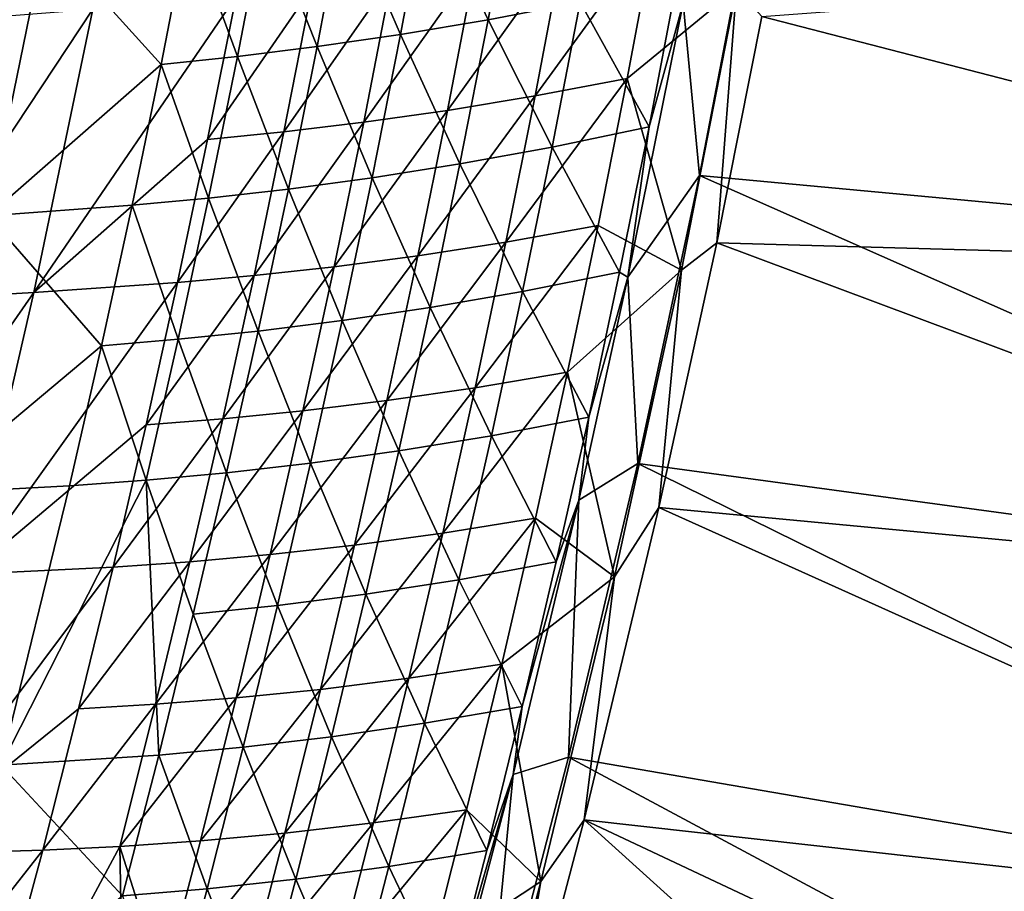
# Model space of a CAD drawing. Header units: metres. Extents: x 0 to 1400, y -1400 to 0.
# Tile 250 of 342: x 1278 to 1327, y -679 to -636. Entities that reach past the tile are written whole.
import ezdxf

# ---------------------------------------------------------------- set-up
doc = ezdxf.new("R2010")
doc.units = ezdxf.units.M

msp = doc.modelspace()

# ---------------------------------------------------------------- linework, layer by layer
at = {"layer": 'None'}
for points in [[(1311.986206, -643.51123, -29.544428), (1314.901489, -628.284851, -29.544502), (1311.175903, -634.998047, -30.960037)], [(1314.901489, -628.284851, -29.544502), (1311.986206, -643.51123, -29.544428), (1362.964233, -648.2547)], [(1314.901489, -628.284851, -29.544502), (1362.964233, -648.2547), (1365.928101, -631.833923)], [(1302.894165, -628.717651, -88.106697), (1298.584839, -629.481323, -116.026657), (1301.573608, -635.832825, -88.108795)], [(1306.109253, -634.959412, -60.209476), (1302.894165, -628.717651, -88.106697), (1301.573608, -635.832825, -88.108795)], [(1297.254028, -636.55658, -116.029518), (1298.584839, -629.481323, -116.026657), (1294.476196, -630.114075, -143.963852)], [(1301.573608, -635.832825, -88.108795), (1298.584839, -629.481323, -116.026657), (1297.254028, -636.55658, -116.029518)], [(1293.136108, -637.150024, -143.967316), (1294.476196, -630.114075, -143.963852), (1290.552856, -630.635315, -171.918106)], [(1297.254028, -636.55658, -116.029518), (1294.476196, -630.114075, -143.963852), (1293.136108, -637.150024, -143.967316)], [(1289.204224, -637.632874, -171.922058), (1290.552856, -630.635315, -171.918106), (1286.799805, -631.064453, -199.886383)], [(1293.136108, -637.150024, -143.967316), (1290.552856, -630.635315, -171.918106), (1289.204224, -637.632874, -171.922058)], [(1285.443237, -638.024719, -199.890701), (1286.799805, -631.064453, -199.886383), (1279.744141, -631.723572, -255.849762)], [(1286.799805, -631.064453, -199.886383), (1285.443237, -638.024719, -199.890701), (1289.204224, -637.632874, -171.922058)], [(1279.744141, -631.723572, -255.849762), (1273.187012, -632.246582, -311.832367), (1276.929321, -645.487915, -255.858932)], [(1276.929321, -645.487915, -255.858932), (1285.443237, -638.024719, -199.890701), (1279.744141, -631.723572, -255.849762)], [(1309.777222, -631.448425, -60.682461), (1303.882935, -639.579468, -88.564827), (1305.24939, -632.352173, -88.562683)], [(1309.777222, -631.448425, -60.682461), (1308.421997, -638.716919, -60.683559), (1303.882935, -639.579468, -88.564827)], [(1309.777222, -631.448425, -60.682461), (1313.814819, -634.280334, -32.845055), (1308.421997, -638.716919, -60.683559)], [(1366.715942, -631.816406, -3), (1363.752075, -648.25647, -3), (1315.054199, -635.656494, -32.12962)], [(1305.24939, -632.352173, -88.562683), (1299.560181, -640.292419, -116.468582), (1300.93689, -633.105835, -116.465584)], [(1305.24939, -632.352173, -88.562683), (1303.882935, -639.579468, -88.564827), (1299.560181, -640.292419, -116.468582)], [(1300.93689, -633.105835, -116.465584), (1299.560181, -640.292419, -116.468582), (1295.438965, -640.875366, -144.390747)], [(1300.93689, -633.105835, -116.465584), (1295.438965, -640.875366, -144.390747), (1296.825073, -633.72876, -144.38707)], [(1295.438965, -640.875366, -144.390747), (1291.504028, -641.347595, -172.330124), (1296.825073, -633.72876, -144.38707)], [(1296.825073, -633.72876, -144.38707), (1291.504028, -641.347595, -172.330124), (1292.898926, -634.240051, -172.325912)], [(1292.898926, -634.240051, -172.325912), (1287.740234, -641.72876, -200.284134), (1289.143188, -634.659241, -200.279541)], [(1291.504028, -641.347595, -172.330124), (1287.740234, -641.72876, -200.284134), (1292.898926, -634.240051, -172.325912)], [(1309.498535, -641.100525, -32.350086), (1310.872803, -633.91748, -32.349869), (1306.109253, -634.959412, -60.209476)], [(1313.814819, -634.280334, -32.845055), (1311.090088, -648.171143, -32.845058), (1308.421997, -638.716919, -60.683559)], [(1309.498535, -641.100525, -32.350086), (1311.175903, -634.998047, -30.960037), (1310.872803, -633.91748, -32.349869)], [(1313.814819, -634.280334, -32.845055), (1312.8302, -646.817078, -32.129559), (1311.090088, -648.171143, -32.845058)], [(1315.054199, -635.656494, -32.12962), (1312.8302, -646.817078, -32.129559), (1313.814819, -634.280334, -32.845055)], [(1279.172485, -649.275085, -256.22934), (1282.082031, -635.299438, -256.219574), (1289.143188, -634.659241, -200.279541)], [(1289.143188, -634.659241, -200.279541), (1287.740234, -641.72876, -200.284134), (1279.172485, -649.275085, -256.22934)], [(1304.723511, -642.101257, -60.210629), (1306.109253, -634.959412, -60.209476), (1301.573608, -635.832825, -88.108795)], [(1309.498535, -641.100525, -32.350086), (1306.109253, -634.959412, -60.209476), (1304.723511, -642.101257, -60.210629)], [(1308.456177, -648.510681, -30.959549), (1311.175903, -634.998047, -30.960037), (1309.498535, -641.100525, -32.350086)], [(1308.456177, -648.510681, -30.959549), (1311.986206, -643.51123, -29.544428), (1311.175903, -634.998047, -30.960037)], [(1272.585083, -649.650757, -312.192413), (1282.082031, -635.299438, -256.219574), (1279.172485, -649.275085, -256.22934)], [(1272.585083, -649.650757, -312.192413), (1275.519653, -635.805298, -312.182953), (1282.082031, -635.299438, -256.219574)], [(1363.752075, -648.25647, -3), (1312.8302, -646.817078, -32.129559), (1315.054199, -635.656494, -32.12962)], [(1300.177246, -642.933838, -88.110825), (1301.573608, -635.832825, -88.108795), (1297.254028, -636.55658, -116.029518)], [(1304.723511, -642.101257, -60.210629), (1301.573608, -635.832825, -88.108795), (1300.177246, -642.933838, -88.110825)], [(1295.848022, -643.61731, -116.032288), (1297.254028, -636.55658, -116.029518), (1293.136108, -637.150024, -143.967316)], [(1300.177246, -642.933838, -88.110825), (1297.254028, -636.55658, -116.029518), (1295.848022, -643.61731, -116.032288)], [(1291.721069, -644.171265, -143.970673), (1293.136108, -637.150024, -143.967316), (1289.204224, -637.632874, -171.922058)], [(1295.848022, -643.61731, -116.032288), (1293.136108, -637.150024, -143.967316), (1291.721069, -644.171265, -143.970673)], [(1285.443237, -638.024719, -199.890701), (1287.781006, -644.615601, -171.925873), (1289.204224, -637.632874, -171.922058)], [(1289.204224, -637.632874, -171.922058), (1287.781006, -644.615601, -171.925873), (1291.721069, -644.171265, -143.970673)], [(1284.012451, -644.969971, -199.894882), (1285.443237, -638.024719, -199.890701), (1276.929321, -645.487915, -255.858932)], [(1287.781006, -644.615601, -171.925873), (1285.443237, -638.024719, -199.890701), (1284.012451, -644.969971, -199.894882)], [(1308.421997, -638.716919, -60.683559), (1302.439941, -646.788208, -88.566902), (1303.882935, -639.579468, -88.564827)], [(1306.989502, -645.967285, -60.684635), (1302.439941, -646.788208, -88.566902), (1308.421997, -638.716919, -60.683559)], [(1308.421997, -638.716919, -60.683559), (1311.090088, -648.171143, -32.845058), (1306.989502, -645.967285, -60.684635)], [(1303.882935, -639.579468, -88.564827), (1298.1073, -647.460205, -116.471489), (1299.560181, -640.292419, -116.468582)], [(1303.882935, -639.579468, -88.564827), (1302.439941, -646.788208, -88.566902), (1298.1073, -647.460205, -116.471489)], [(1299.560181, -640.292419, -116.468582), (1293.976929, -648.002869, -144.394318), (1295.438965, -640.875366, -144.390747)], [(1299.560181, -640.292419, -116.468582), (1298.1073, -647.460205, -116.471489), (1293.976929, -648.002869, -144.394318)], [(1295.438965, -640.875366, -144.390747), (1293.976929, -648.002869, -144.394318), (1290.033691, -648.435791, -172.334198)], [(1290.033691, -648.435791, -172.334198), (1291.504028, -641.347595, -172.330124), (1295.438965, -640.875366, -144.390747)], [(1287.740234, -641.72876, -200.284134), (1291.504028, -641.347595, -172.330124), (1286.262085, -648.77887, -200.288605)], [(1291.504028, -641.347595, -172.330124), (1290.033691, -648.435791, -172.334198), (1286.262085, -648.77887, -200.288605)], [(1308.047852, -648.269653, -32.350319), (1309.498535, -641.100525, -32.350086), (1304.723511, -642.101257, -60.210629)], [(1308.047852, -648.269653, -32.350319), (1308.456177, -648.510681, -30.959549), (1309.498535, -641.100525, -32.350086)], [(1287.740234, -641.72876, -200.284134), (1286.262085, -648.77887, -200.288605), (1279.172485, -649.275085, -256.22934)], [(1303.262085, -649.228821, -60.211765), (1304.723511, -642.101257, -60.210629), (1300.177246, -642.933838, -88.110825)], [(1308.047852, -648.269653, -32.350319), (1304.723511, -642.101257, -60.210629), (1303.262085, -649.228821, -60.211765)], [(1298.705933, -650.020203, -88.112793), (1300.177246, -642.933838, -88.110825), (1295.848022, -643.61731, -116.032288)], [(1303.262085, -649.228821, -60.211765), (1300.177246, -642.933838, -88.110825), (1298.705933, -650.020203, -88.112793)], [(1294.367432, -650.663086, -116.03495), (1295.848022, -643.61731, -116.032288), (1291.721069, -644.171265, -143.970673)], [(1298.705933, -650.020203, -88.112793), (1295.848022, -643.61731, -116.032288), (1294.367432, -650.663086, -116.03495)], [(1308.945679, -657.710388, -29.544334), (1311.986206, -643.51123, -29.544428), (1308.456177, -648.510681, -30.959549)], [(1311.986206, -643.51123, -29.544428), (1308.945679, -657.710388, -29.544334), (1359.631348, -664.604553)], [(1311.986206, -643.51123, -29.544428), (1359.631348, -664.604553), (1362.964233, -648.2547)], [(1287.781006, -644.615601, -171.925873), (1290.231934, -651.177307, -143.973907), (1291.721069, -644.171265, -143.970673)], [(1291.721069, -644.171265, -143.970673), (1290.231934, -651.177307, -143.973907), (1294.367432, -650.663086, -116.03495)], [(1286.283936, -651.582825, -171.929565), (1287.781006, -644.615601, -171.925873), (1284.012451, -644.969971, -199.894882)], [(1290.231934, -651.177307, -143.973907), (1287.781006, -644.615601, -171.925873), (1286.283936, -651.582825, -171.929565)], [(1282.508057, -651.899597, -199.898895), (1284.012451, -644.969971, -199.894882), (1276.929321, -645.487915, -255.858932)], [(1286.283936, -651.582825, -171.929565), (1284.012451, -644.969971, -199.894882), (1282.508057, -651.899597, -199.898895)], [(1273.822266, -659.188904, -255.867447), (1282.508057, -651.899597, -199.898895), (1276.929321, -645.487915, -255.858932)], [(1306.989502, -645.967285, -60.684635), (1305.480469, -653.199219, -60.685692), (1300.920898, -653.97821, -88.568916)], [(1306.989502, -645.967285, -60.684635), (1300.920898, -653.97821, -88.568916), (1302.439941, -646.788208, -88.566902)], [(1311.090088, -648.171143, -32.845058), (1305.480469, -653.199219, -60.685692), (1306.989502, -645.967285, -60.684635)], [(1302.439941, -646.788208, -88.566902), (1296.578979, -654.608826, -116.474304), (1298.1073, -647.460205, -116.471489)], [(1300.920898, -653.97821, -88.568916), (1296.578979, -654.608826, -116.474304), (1302.439941, -646.788208, -88.566902)], [(1360.418579, -664.625549, -3), (1309.983398, -659.885132, -32.129471), (1312.8302, -646.817078, -32.129559)], [(1312.8302, -646.817078, -32.129559), (1309.983398, -659.885132, -32.129471), (1311.090088, -648.171143, -32.845058)], [(1363.752075, -648.25647, -3), (1360.418579, -664.625549, -3), (1312.8302, -646.817078, -32.129559)], [(1298.1073, -647.460205, -116.471489), (1292.439941, -655.111023, -144.397781), (1293.976929, -648.002869, -144.394318)], [(1298.1073, -647.460205, -116.471489), (1296.578979, -654.608826, -116.474304), (1292.439941, -655.111023, -144.397781)], [(1293.976929, -648.002869, -144.394318), (1288.488525, -655.504456, -172.338165), (1290.033691, -648.435791, -172.334198)], [(1293.976929, -648.002869, -144.394318), (1292.439941, -655.111023, -144.397781), (1288.488525, -655.504456, -172.338165)], [(1306.521606, -655.4245, -32.350571), (1308.047852, -648.269653, -32.350319), (1303.262085, -649.228821, -60.211765)], [(1311.090088, -648.171143, -32.845058), (1307.789307, -663.293152, -32.845097), (1305.480469, -653.199219, -60.685692)], [(1308.456177, -648.510681, -30.959549), (1308.047852, -648.269653, -32.350319), (1306.521606, -655.4245, -32.350571)], [(1311.090088, -648.171143, -32.845058), (1309.983398, -659.885132, -32.129471), (1307.789307, -663.293152, -32.845097)], [(1279.172485, -649.275085, -256.22934), (1286.262085, -648.77887, -200.288605), (1275.966309, -663.170959, -256.238525)], [(1286.262085, -648.77887, -200.288605), (1284.709351, -655.809265, -200.292923), (1275.966309, -663.170959, -256.238525)], [(1290.033691, -648.435791, -172.334198), (1288.488525, -655.504456, -172.338165), (1284.709351, -655.809265, -200.292923)], [(1286.262085, -648.77887, -200.288605), (1290.033691, -648.435791, -172.334198), (1284.709351, -655.809265, -200.292923)], [(1306.032227, -659.520203, -30.959152), (1308.456177, -648.510681, -30.959549), (1306.521606, -655.4245, -32.350571)], [(1306.032227, -659.520203, -30.959152), (1308.945679, -657.710388, -29.544334), (1308.456177, -648.510681, -30.959549)], [(1269.355103, -663.415649, -312.201294), (1272.585083, -649.650757, -312.192413), (1279.172485, -649.275085, -256.22934)], [(1269.355103, -663.415649, -312.201294), (1279.172485, -649.275085, -256.22934), (1275.966309, -663.170959, -256.238525)], [(1301.72583, -656.341553, -60.212887), (1303.262085, -649.228821, -60.211765), (1298.705933, -650.020203, -88.112793)], [(1306.521606, -655.4245, -32.350571), (1303.262085, -649.228821, -60.211765), (1301.72583, -656.341553, -60.212887)], [(1297.160278, -657.09137, -88.1147), (1298.705933, -650.020203, -88.112793), (1294.367432, -650.663086, -116.03495)], [(1301.72583, -656.341553, -60.212887), (1298.705933, -650.020203, -88.112793), (1297.160278, -657.09137, -88.1147)], [(1290.231934, -651.177307, -143.973907), (1292.81311, -657.693359, -116.037521), (1294.367432, -650.663086, -116.03495)], [(1294.367432, -650.663086, -116.03495), (1292.81311, -657.693359, -116.037521), (1297.160278, -657.09137, -88.1147)], [(1288.669556, -658.167542, -143.977005), (1290.231934, -651.177307, -143.973907), (1286.283936, -651.582825, -171.929565)], [(1292.81311, -657.693359, -116.037521), (1290.231934, -651.177307, -143.973907), (1288.669556, -658.167542, -143.977005)], [(1284.713989, -658.534119, -171.93309), (1286.283936, -651.582825, -171.929565), (1282.508057, -651.899597, -199.898895)], [(1288.669556, -658.167542, -143.977005), (1286.283936, -651.582825, -171.929565), (1284.713989, -658.534119, -171.93309)], [(1280.931152, -658.81311, -199.902756), (1282.508057, -651.899597, -199.898895), (1273.822266, -659.188904, -255.867447)], [(1280.931152, -658.81311, -199.902756), (1284.713989, -658.534119, -171.93309), (1282.508057, -651.899597, -199.898895)], [(1300.920898, -653.97821, -88.568916), (1305.480469, -653.199219, -60.685692), (1299.326538, -661.149048, -88.570862)], [(1299.326538, -661.149048, -88.570862), (1305.480469, -653.199219, -60.685692), (1303.895386, -660.412415, -60.686726)], [(1305.480469, -653.199219, -60.685692), (1307.789307, -663.293152, -32.845097), (1303.895386, -660.412415, -60.686726)], [(1296.578979, -654.608826, -116.474304), (1300.920898, -653.97821, -88.568916), (1294.97583, -661.738098, -116.477028)], [(1294.97583, -661.738098, -116.477028), (1300.920898, -653.97821, -88.568916), (1299.326538, -661.149048, -88.570862)], [(1292.439941, -655.111023, -144.397781), (1296.578979, -654.608826, -116.474304), (1290.828491, -662.199524, -144.401123)], [(1290.828491, -662.199524, -144.401123), (1296.578979, -654.608826, -116.474304), (1294.97583, -661.738098, -116.477028)], [(1288.488525, -655.504456, -172.338165), (1292.439941, -655.111023, -144.397781), (1286.869385, -662.553284, -172.341995)], [(1286.869385, -662.553284, -172.341995), (1292.439941, -655.111023, -144.397781), (1290.828491, -662.199524, -144.401123)], [(1284.709351, -655.809265, -200.292923), (1288.488525, -655.504456, -172.338165), (1283.082886, -662.81958, -200.297104)], [(1283.082886, -662.81958, -200.297104), (1288.488525, -655.504456, -172.338165), (1286.869385, -662.553284, -172.341995)], [(1304.920654, -662.564453, -32.350838), (1306.521606, -655.4245, -32.350571), (1301.72583, -656.341553, -60.212887)], [(1306.032227, -659.520203, -30.959152), (1306.521606, -655.4245, -32.350571), (1304.920654, -662.564453, -32.350838)], [(1275.966309, -663.170959, -256.238525), (1284.709351, -655.809265, -200.292923), (1283.082886, -662.81958, -200.297104)], [(1300.115479, -663.438965, -60.213993), (1301.72583, -656.341553, -60.212887), (1297.160278, -657.09137, -88.1147)], [(1304.920654, -662.564453, -32.350838), (1301.72583, -656.341553, -60.212887), (1300.115479, -663.438965, -60.213993)], [(1292.81311, -657.693359, -116.037521), (1295.54126, -664.14679, -88.116539), (1297.160278, -657.09137, -88.1147)], [(1297.160278, -657.09137, -88.1147), (1295.54126, -664.14679, -88.116539), (1300.115479, -663.438965, -60.213993)], [(1291.185791, -664.707581, -116.039978), (1292.81311, -657.693359, -116.037521), (1288.669556, -658.167542, -143.977005)], [(1295.54126, -664.14679, -88.116539), (1292.81311, -657.693359, -116.037521), (1291.185791, -664.707581, -116.039978)], [(1308.945679, -657.710388, -29.544334), (1305.527222, -672.196655, -29.544212), (1355.937378, -680.876648)], [(1305.527222, -672.196655, -29.544212), (1308.945679, -657.710388, -29.544334), (1306.032227, -659.520203, -30.959152)], [(1308.945679, -657.710388, -29.544334), (1355.937378, -680.876648), (1359.631348, -664.604553)], [(1285.328003, -672.098633, -143.982834), (1284.713989, -658.534119, -171.93309), (1277.5625, -672.589478, -199.909973)], [(1284.713989, -658.534119, -171.93309), (1280.931152, -658.81311, -199.902756), (1277.5625, -672.589478, -199.909973)], [(1287.034668, -665.141479, -143.97998), (1288.669556, -658.167542, -143.977005), (1284.713989, -658.534119, -171.93309)], [(1285.328003, -672.098633, -143.982834), (1287.034668, -665.141479, -143.97998), (1284.713989, -658.534119, -171.93309)], [(1291.185791, -664.707581, -116.039978), (1288.669556, -658.167542, -143.977005), (1287.034668, -665.141479, -143.97998)], [(1277.5625, -672.589478, -199.909973), (1280.931152, -658.81311, -199.902756), (1273.822266, -659.188904, -255.867447)], [(1302.800293, -673.047791, -30.958681), (1306.032227, -659.520203, -30.959152), (1303.245483, -669.689087, -32.35112)], [(1302.800293, -673.047791, -30.958681), (1305.527222, -672.196655, -29.544212), (1306.032227, -659.520203, -30.959152)], [(1303.245483, -669.689087, -32.35112), (1306.032227, -659.520203, -30.959152), (1304.920654, -662.564453, -32.350838)], [(1356.723511, -680.916931, -3), (1306.296509, -675.28363, -32.129337), (1309.983398, -659.885132, -32.129471)], [(1309.983398, -659.885132, -32.129471), (1306.296509, -675.28363, -32.129337), (1307.789307, -663.293152, -32.845097)], [(1360.418579, -664.625549, -3), (1356.723511, -680.916931, -3), (1309.983398, -659.885132, -32.129471)], [(1297.657471, -668.300659, -88.572746), (1299.326538, -661.149048, -88.570862), (1303.895386, -660.412415, -60.686726)], [(1297.657471, -668.300659, -88.572746), (1303.895386, -660.412415, -60.686726), (1302.235107, -667.606689, -60.687733)], [(1303.895386, -660.412415, -60.686726), (1307.789307, -663.293152, -32.845097), (1302.235107, -667.606689, -60.687733)], [(1293.298462, -668.847656, -116.479645), (1299.326538, -661.149048, -88.570862), (1297.657471, -668.300659, -88.572746)], [(1294.97583, -661.738098, -116.477028), (1299.326538, -661.149048, -88.570862), (1293.298462, -668.847656, -116.479645)], [(1289.143311, -669.268066, -144.404343), (1290.828491, -662.199524, -144.401123), (1294.97583, -661.738098, -116.477028)], [(1289.143311, -669.268066, -144.404343), (1294.97583, -661.738098, -116.477028), (1293.298462, -668.847656, -116.479645)], [(1285.176758, -669.58197, -172.345688), (1290.828491, -662.199524, -144.401123), (1289.143311, -669.268066, -144.404343)], [(1285.176758, -669.58197, -172.345688), (1286.869385, -662.553284, -172.341995), (1290.828491, -662.199524, -144.401123)], [(1272.469604, -676.984558, -256.24707), (1275.966309, -663.170959, -256.238525), (1283.082886, -662.81958, -200.297104)], [(1281.383301, -669.809631, -200.301132), (1272.469604, -676.984558, -256.24707), (1283.082886, -662.81958, -200.297104)], [(1281.383301, -669.809631, -200.301132), (1286.869385, -662.553284, -172.341995), (1285.176758, -669.58197, -172.345688)], [(1286.869385, -662.553284, -172.341995), (1281.383301, -669.809631, -200.301132), (1283.082886, -662.81958, -200.297104)], [(1303.245483, -669.689087, -32.35112), (1304.920654, -662.564453, -32.350838), (1300.115479, -663.438965, -60.213993)], [(1307.789307, -663.293152, -32.845097), (1304.162964, -678.328735, -32.845123), (1302.235107, -667.606689, -60.687733)], [(1307.789307, -663.293152, -32.845097), (1306.296509, -675.28363, -32.129337), (1304.162964, -678.328735, -32.845123)], [(1295.54126, -664.14679, -88.116539), (1298.431885, -670.520569, -60.21508), (1300.115479, -663.438965, -60.213993)], [(1300.115479, -663.438965, -60.213993), (1298.431885, -670.520569, -60.21508), (1303.245483, -669.689087, -32.35112)], [(1293.849487, -671.186035, -88.118309), (1295.54126, -664.14679, -88.116539), (1291.185791, -664.707581, -116.039978)], [(1298.431885, -670.520569, -60.21508), (1295.54126, -664.14679, -88.116539), (1293.849487, -671.186035, -88.118309)], [(1289.48645, -671.705261, -116.042336), (1291.185791, -664.707581, -116.039978), (1287.034668, -665.141479, -143.97998)], [(1293.849487, -671.186035, -88.118309), (1291.185791, -664.707581, -116.039978), (1289.48645, -671.705261, -116.042336)], [(1289.48645, -671.705261, -116.042336), (1287.034668, -665.141479, -143.97998), (1285.328003, -672.098633, -143.982834)], [(1295.914307, -675.432617, -88.574554), (1297.657471, -668.300659, -88.572746), (1302.235107, -667.606689, -60.687733)], [(1302.235107, -667.606689, -60.687733), (1300.5, -674.781799, -60.688713), (1295.914307, -675.432617, -88.574554)], [(1302.235107, -667.606689, -60.687733), (1304.162964, -678.328735, -32.845123), (1300.5, -674.781799, -60.688713)], [(1291.547607, -675.937378, -116.482162), (1293.298462, -668.847656, -116.479645), (1297.657471, -668.300659, -88.572746)], [(1291.547607, -675.937378, -116.482162), (1297.657471, -668.300659, -88.572746), (1295.914307, -675.432617, -88.574554)], [(1287.385132, -676.316467, -144.407455), (1293.298462, -668.847656, -116.479645), (1291.547607, -675.937378, -116.482162)], [(1289.143311, -669.268066, -144.404343), (1293.298462, -668.847656, -116.479645), (1287.385132, -676.316467, -144.407455)], [(1279.61145, -676.779053, -200.305008), (1285.176758, -669.58197, -172.345688), (1283.411621, -676.59021, -172.349243)], [(1279.61145, -676.779053, -200.305008), (1281.383301, -669.809631, -200.301132), (1285.176758, -669.58197, -172.345688)], [(1283.411621, -676.59021, -172.349243), (1285.176758, -669.58197, -172.345688), (1289.143311, -669.268066, -144.404343)], [(1283.411621, -676.59021, -172.349243), (1289.143311, -669.268066, -144.404343), (1287.385132, -676.316467, -144.407455)], [(1298.431885, -670.520569, -60.21508), (1301.49707, -676.797852, -32.351418), (1303.245483, -669.689087, -32.35112)], [(1301.49707, -676.797852, -32.351418), (1302.800293, -673.047791, -30.958681), (1303.245483, -669.689087, -32.35112)], [(1272.469604, -676.984558, -256.24707), (1281.383301, -669.809631, -200.301132), (1279.61145, -676.779053, -200.305008)], [(1296.675659, -677.585876, -60.216148), (1298.431885, -670.520569, -60.21508), (1293.849487, -671.186035, -88.118309)], [(1301.49707, -676.797852, -32.351418), (1298.431885, -670.520569, -60.21508), (1296.675659, -677.585876, -60.216148)], [(1292.085815, -678.208557, -88.120003), (1293.849487, -671.186035, -88.118309), (1289.48645, -671.705261, -116.042336)], [(1296.675659, -677.585876, -60.216148), (1293.849487, -671.186035, -88.118309), (1292.085815, -678.208557, -88.120003)], [(1285.328003, -672.098633, -143.982834), (1277.5625, -672.589478, -199.909973), (1283.550415, -679.038391, -143.985535)], [(1285.328003, -672.098633, -143.982834), (1283.550415, -679.038391, -143.985535), (1287.715698, -678.685913, -116.044579)], [(1287.715698, -678.685913, -116.044579), (1289.48645, -671.705261, -116.042336), (1285.328003, -672.098633, -143.982834)], [(1292.085815, -678.208557, -88.120003), (1289.48645, -671.705261, -116.042336), (1287.715698, -678.685913, -116.044579)], [(1277.5625, -672.589478, -199.909973), (1273.913208, -686.294495, -199.916489), (1283.550415, -679.038391, -143.985535)], [(1305.527222, -672.196655, -29.544212), (1301.295776, -688.521545, -29.544041), (1351.890381, -697.064575)], [(1301.295776, -688.521545, -29.544041), (1305.527222, -672.196655, -29.544212), (1302.800293, -673.047791, -30.958681)], [(1305.527222, -672.196655, -29.544212), (1351.890381, -697.064575), (1355.937378, -680.876648)], [(1297.552734, -692.914246, -30.958065), (1302.800293, -673.047791, -30.958681), (1299.676025, -683.890259, -32.35173)], [(1297.552734, -692.914246, -30.958065), (1301.295776, -688.521545, -29.544041), (1302.800293, -673.047791, -30.958681)], [(1302.800293, -673.047791, -30.958681), (1301.49707, -676.797852, -32.351418), (1299.676025, -683.890259, -32.35173)], [(1300.5, -674.781799, -60.688713), (1298.690918, -681.937439, -60.689663), (1294.097778, -682.544678, -88.576294)], [(1300.5, -674.781799, -60.688713), (1294.097778, -682.544678, -88.576294), (1295.914307, -675.432617, -88.574554)], [(1304.162964, -678.328735, -32.845123), (1298.690918, -681.937439, -60.689663), (1300.5, -674.781799, -60.688713)], [(1289.723999, -683.006836, -116.484573), (1291.547607, -675.937378, -116.482162), (1295.914307, -675.432617, -88.574554)], [(1295.914307, -675.432617, -88.574554), (1294.097778, -682.544678, -88.576294), (1289.723999, -683.006836, -116.484573)], [(1306.296509, -675.28363, -32.129337), (1348.280151, -713.240723, -3), (1301.86499, -692.09436, -32.129154)], [(1306.296509, -675.28363, -32.129337), (1301.86499, -692.09436, -32.129154), (1304.162964, -678.328735, -32.845123)], [(1356.723511, -680.916931, -3), (1352.674805, -697.124023, -3), (1306.296509, -675.28363, -32.129337)], [(1352.674805, -697.124023, -3), (1348.280151, -713.240723, -3), (1306.296509, -675.28363, -32.129337)], [(1285.554565, -683.34436, -144.410431), (1287.385132, -676.316467, -144.407455), (1291.547607, -675.937378, -116.482162)], [(1285.554565, -683.34436, -144.410431), (1291.547607, -675.937378, -116.482162), (1289.723999, -683.006836, -116.484573)], [(1283.411621, -676.59021, -172.349243), (1287.385132, -676.316467, -144.407455), (1285.554565, -683.34436, -144.410431)], [(1268.688843, -690.713318, -256.254913), (1279.61145, -676.779053, -200.305008), (1275.853516, -690.654907, -200.312286)], [(1268.688843, -690.713318, -256.254913), (1272.469604, -676.984558, -256.24707), (1279.61145, -676.779053, -200.305008)], [(1275.853516, -690.654907, -200.312286), (1283.411621, -676.59021, -172.349243), (1283.652344, -690.351501, -144.413269)], [(1275.853516, -690.654907, -200.312286), (1279.61145, -676.779053, -200.305008), (1283.411621, -676.59021, -172.349243)], [(1283.652344, -690.351501, -144.413269), (1283.411621, -676.59021, -172.349243), (1285.554565, -683.34436, -144.410431)], [(1299.676025, -683.890259, -32.35173), (1301.49707, -676.797852, -32.351418), (1296.675659, -677.585876, -60.216148)], [(1294.847534, -684.634338, -60.217194), (1296.675659, -677.585876, -60.216148), (1292.085815, -678.208557, -88.120003)], [(1299.676025, -683.890259, -32.35173), (1296.675659, -677.585876, -60.216148), (1294.847534, -684.634338, -60.217194)], [(1290.250977, -685.213806, -88.12162), (1292.085815, -678.208557, -88.120003), (1287.715698, -678.685913, -116.044579)], [(1294.847534, -684.634338, -60.217194), (1292.085815, -678.208557, -88.120003), (1290.250977, -685.213806, -88.12162)], [(1304.162964, -678.328735, -32.845123), (1300.219604, -693.271423, -32.845055), (1298.690918, -681.937439, -60.689663)], [(1304.162964, -678.328735, -32.845123), (1301.86499, -692.09436, -32.129154), (1300.219604, -693.271423, -32.845055)], [(1283.550415, -679.038391, -143.985535), (1285.874268, -685.648926, -116.046707), (1287.715698, -678.685913, -116.044579)], [(1287.715698, -678.685913, -116.044579), (1285.874268, -685.648926, -116.046707), (1290.250977, -685.213806, -88.12162)]]:
    msp.add_3dface(points, dxfattribs=at)

doc.saveas('drawing.dxf')
